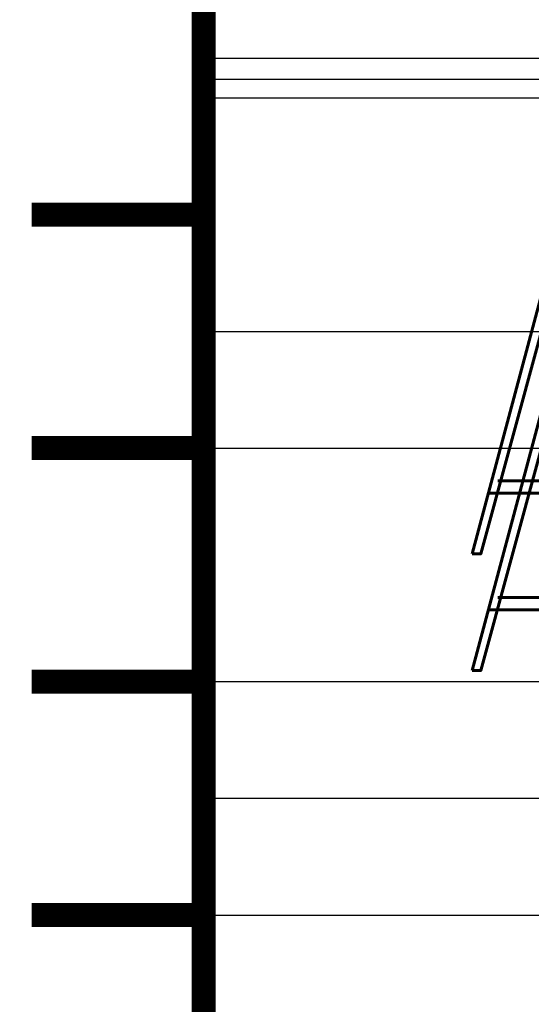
# Model space of a CAD drawing. Extents: x -2 to 113, y -136 to 16.
# Tile 390 of 541: x 59.29 to 61.48, y -32.02 to -27.8. Entities that reach past the tile are written whole.
import ezdxf
from ezdxf.enums import TextEntityAlignment as Align

# ---------------------------------------------------------------- set-up
doc = ezdxf.new("R2010")
doc.units = 0
doc.header["$MEASUREMENT"] = 0
doc.linetypes.add('SOLID', pattern=[0])
doc.layers.get('0').update_dxf_attribs({"linetype": 'SOLID'})
for name, color, linetype in [('1', 7, 'SOLID'), ('10', 7, 'SOLID'), ('11', 7, 'SOLID'), ('12', 7, 'SOLID'), ('13', 7, 'SOLID'), ('14', 7, 'SOLID'), ('15', 7, 'SOLID'), ('16', 7, 'SOLID'), ('17', 7, 'SOLID'), ('18', 7, 'SOLID'), ('19', 7, 'SOLID'), ('2', 7, 'SOLID'), ('20', 7, 'SOLID'), ('21', 7, 'SOLID'), ('22', 7, 'SOLID'), ('23', 7, 'SOLID'), ('24', 7, 'SOLID'), ('25', 7, 'SOLID'), ('26', 7, 'SOLID'), ('27', 7, 'SOLID'), ('28', 7, 'SOLID'), ('29', 7, 'SOLID'), ('3', 7, 'SOLID'), ('30', 7, 'SOLID'), ('31', 7, 'SOLID'), ('32', 7, 'SOLID'), ('33', 7, 'SOLID'), ('34', 7, 'SOLID'), ('35', 7, 'SOLID'), ('36', 7, 'SOLID'), ('37', 7, 'SOLID'), ('38', 7, 'SOLID'), ('39', 7, 'SOLID'), ('4', 7, 'SOLID'), ('40', 7, 'SOLID'), ('41', 7, 'SOLID'), ('42', 7, 'SOLID'), ('43', 7, 'SOLID'), ('44', 7, 'SOLID'), ('45', 7, 'SOLID'), ('46', 7, 'SOLID'), ('47', 7, 'SOLID'), ('48', 7, 'SOLID'), ('49', 7, 'SOLID'), ('5', 7, 'SOLID'), ('50', 7, 'SOLID'), ('51', 7, 'SOLID'), ('52', 7, 'SOLID'), ('53', 7, 'SOLID'), ('54', 7, 'SOLID'), ('55', 7, 'SOLID'), ('56', 7, 'SOLID'), ('57', 7, 'SOLID'), ('58', 7, 'SOLID'), ('59', 7, 'SOLID'), ('6', 7, 'SOLID'), ('60', 7, 'SOLID'), ('61', 7, 'SOLID'), ('62', 7, 'SOLID'), ('63', 7, 'SOLID'), ('64', 7, 'SOLID'), ('65', 7, 'SOLID'), ('66', 7, 'SOLID'), ('67', 7, 'SOLID'), ('68', 7, 'SOLID'), ('7', 7, 'SOLID'), ('8', 7, 'SOLID'), ('9', 7, 'SOLID')]:
    doc.layers.add(name, color=color, linetype=linetype)
doc.styles.add('ROMAND', font='romand', dxfattribs={"height": 1})

msp = doc.modelspace()

# ---------------------------------------------------------------- linework, layer by layer
at = {"color": 7, "linetype": 'SOLID', "const_width": 0.1029}
for points in [[(60.0766, -13.1385), (60.0766, -125.6385)], [(60.0766, -28.6385), (59.3413, -28.6385)], [(60.0766, -29.6385), (59.3413, -29.6385)], [(60.0766, -30.6385), (59.3413, -30.6385)], [(60.0766, -31.6385), (59.3413, -31.6385)]]:
    msp.add_lwpolyline(points, dxfattribs=at)
at = {"color": 7, "linetype": 'SOLID'}
for points in [[(60.0766, -28.1385), (82.1354, -28.1385)], [(60.0766, -29.6385), (82.1354, -29.6385)], [(60.0766, -30.6385), (82.1354, -30.6385)]]:
    msp.add_lwpolyline(points, dxfattribs=at)
at = {"layer": '1', "color": 7, "linetype": 'SOLID', "const_width": 0.1029}
for points in [[(60.0766, -13.1385), (60.0766, -125.6385)], [(60.0766, -28.6385), (59.3413, -28.6385)], [(60.0766, -29.6385), (59.3413, -29.6385)], [(60.0766, -30.6385), (59.3413, -30.6385)], [(60.0766, -31.6385), (59.3413, -31.6385)]]:
    msp.add_lwpolyline(points, dxfattribs=at)
at = {"layer": '1', "color": 7, "linetype": 'SOLID'}
for points in [[(60.0766, -28.1385), (82.1354, -28.1385)], [(60.0766, -29.6385), (82.1354, -29.6385)], [(60.0766, -30.6385), (82.1354, -30.6385)]]:
    msp.add_lwpolyline(points, dxfattribs=at)
at = {"layer": '10', "color": 7, "linetype": 'SOLID', "const_width": 0.1029}
for points in [[(60.0766, -13.1385), (60.0766, -125.6385)], [(60.0766, -28.6385), (59.3413, -28.6385)], [(60.0766, -29.6385), (59.3413, -29.6385)], [(60.0766, -30.6385), (59.3413, -30.6385)], [(60.0766, -31.6385), (59.3413, -31.6385)]]:
    msp.add_lwpolyline(points, dxfattribs=at)
at = {"layer": '10', "color": 7, "linetype": 'SOLID'}
msp.add_lwpolyline([(60.0766, -30.6385), (82.1354, -30.6385)], dxfattribs=at)
msp.add_lwpolyline([(60.0766, -30.6385), (82.1354, -30.6385)], dxfattribs=at)
at = {"layer": '11', "color": 7, "linetype": 'SOLID', "const_width": 0.1029}
for points in [[(60.0766, -13.1385), (60.0766, -125.6385)], [(60.0766, -28.6385), (59.3413, -28.6385)], [(60.0766, -29.6385), (59.3413, -29.6385)], [(60.0766, -30.6385), (59.3413, -30.6385)], [(60.0766, -31.6385), (59.3413, -31.6385)]]:
    msp.add_lwpolyline(points, dxfattribs=at)
at = {"layer": '11', "color": 7, "linetype": 'SOLID'}
msp.add_lwpolyline([(60.0766, -30.6385), (82.1354, -30.6385)], dxfattribs=at)
at = {"layer": '12', "color": 7, "linetype": 'SOLID', "const_width": 0.1029}
for points in [[(60.0766, -13.1385), (60.0766, -125.6385)], [(60.0766, -28.6385), (59.3413, -28.6385)], [(60.0766, -29.6385), (59.3413, -29.6385)], [(60.0766, -30.6385), (59.3413, -30.6385)], [(60.0766, -31.6385), (59.3413, -31.6385)]]:
    msp.add_lwpolyline(points, dxfattribs=at)
at = {"layer": '12', "color": 7, "linetype": 'SOLID'}
for points in [[(60.0766, -29.1385), (82.1354, -29.1385)], [(60.0766, -29.6385), (82.1354, -29.6385)], [(60.0766, -31.1385), (82.1354, -31.1385)], [(60.0766, -31.6385), (82.1354, -31.6385)]]:
    msp.add_lwpolyline(points, dxfattribs=at)
at = {"layer": '13', "color": 7, "linetype": 'SOLID', "const_width": 0.1029}
for points in [[(60.0766, -13.1385), (60.0766, -125.6385)], [(60.0766, -28.6385), (59.3413, -28.6385)], [(60.0766, -29.6385), (59.3413, -29.6385)], [(60.0766, -30.6385), (59.3413, -30.6385)], [(60.0766, -31.6385), (59.3413, -31.6385)]]:
    msp.add_lwpolyline(points, dxfattribs=at)
at = {"layer": '13', "color": 7, "linetype": 'SOLID'}
for points in [[(60.0766, -29.1385), (82.1354, -29.1385)], [(60.0766, -30.6385), (82.1354, -30.6385)]]:
    msp.add_lwpolyline(points, dxfattribs=at)
at = {"layer": '14', "color": 7, "linetype": 'SOLID', "const_width": 0.1029}
for points in [[(60.0766, -13.1385), (60.0766, -125.6385)], [(60.0766, -28.6385), (59.3413, -28.6385)], [(60.0766, -29.6385), (59.3413, -29.6385)], [(60.0766, -30.6385), (59.3413, -30.6385)], [(60.0766, -31.6385), (59.3413, -31.6385)]]:
    msp.add_lwpolyline(points, dxfattribs=at)
at = {"layer": '14', "color": 7, "linetype": 'SOLID'}
for points in [[(60.0766, -29.1385), (82.1354, -29.1385)], [(60.0766, -29.6385), (82.1354, -29.6385)], [(60.0766, -31.1385), (82.1354, -31.1385)], [(60.0766, -31.6385), (82.1354, -31.6385)]]:
    msp.add_lwpolyline(points, dxfattribs=at)
at = {"layer": '15', "color": 7, "linetype": 'SOLID', "const_width": 0.1029}
for points in [[(60.0766, -13.1385), (60.0766, -125.6385)], [(60.0766, -28.6385), (59.3413, -28.6385)], [(60.0766, -29.6385), (59.3413, -29.6385)], [(60.0766, -30.6385), (59.3413, -30.6385)], [(60.0766, -31.6385), (59.3413, -31.6385)]]:
    msp.add_lwpolyline(points, dxfattribs=at)
at = {"layer": '15', "color": 7, "linetype": 'SOLID'}
for points in [[(60.0766, -29.1385), (82.1354, -29.1385)], [(60.0766, -30.6385), (82.1354, -30.6385)]]:
    msp.add_lwpolyline(points, dxfattribs=at)
at = {"layer": '16', "color": 7, "linetype": 'SOLID', "const_width": 0.1029}
for points in [[(60.0766, -13.1385), (60.0766, -125.6385)], [(60.0766, -28.6385), (59.3413, -28.6385)], [(60.0766, -29.6385), (59.3413, -29.6385)], [(60.0766, -30.6385), (59.3413, -30.6385)], [(60.0766, -31.6385), (59.3413, -31.6385)]]:
    msp.add_lwpolyline(points, dxfattribs=at)
at = {"layer": '16', "color": 7, "linetype": 'SOLID'}
for points in [[(60.0766, -29.6385), (82.1354, -29.6385)], [(60.0766, -29.6385), (82.1354, -29.6385)], [(60.0766, -31.6385), (82.1354, -31.6385)], [(60.0766, -31.6385), (82.1354, -31.6385)]]:
    msp.add_lwpolyline(points, dxfattribs=at)
at = {"layer": '17', "color": 7, "linetype": 'SOLID', "const_width": 0.1029}
for points in [[(60.0766, -13.1385), (60.0766, -125.6385)], [(60.0766, -28.6385), (59.3413, -28.6385)], [(60.0766, -29.6385), (59.3413, -29.6385)], [(60.0766, -30.6385), (59.3413, -30.6385)], [(60.0766, -31.6385), (59.3413, -31.6385)]]:
    msp.add_lwpolyline(points, dxfattribs=at)
at = {"layer": '17', "color": 7, "linetype": 'SOLID'}
for points in [[(60.0766, -29.1385), (82.1354, -29.1385)], [(60.0766, -31.1385), (82.1354, -31.1385)]]:
    msp.add_lwpolyline(points, dxfattribs=at)
at = {"layer": '18', "color": 7, "linetype": 'SOLID', "const_width": 0.1029}
for points in [[(60.0766, -13.1385), (60.0766, -125.6385)], [(60.0766, -28.6385), (59.3413, -28.6385)], [(60.0766, -29.6385), (59.3413, -29.6385)], [(60.0766, -30.6385), (59.3413, -30.6385)], [(60.0766, -31.6385), (59.3413, -31.6385)]]:
    msp.add_lwpolyline(points, dxfattribs=at)
at = {"layer": '18', "color": 7, "linetype": 'SOLID'}
for points in [[(60.0766, -28.1385), (82.1354, -28.1385)], [(60.0766, -29.6385), (82.1354, -29.6385)], [(60.0766, -30.6385), (82.1354, -30.6385)]]:
    msp.add_lwpolyline(points, dxfattribs=at)
at = {"layer": '19', "color": 7, "linetype": 'SOLID', "const_width": 0.1029}
for points in [[(60.0766, -13.1385), (60.0766, -125.6385)], [(60.0766, -28.6385), (59.3413, -28.6385)], [(60.0766, -29.6385), (59.3413, -29.6385)], [(60.0766, -30.6385), (59.3413, -30.6385)], [(60.0766, -31.6385), (59.3413, -31.6385)]]:
    msp.add_lwpolyline(points, dxfattribs=at)
at = {"layer": '19', "color": 7, "linetype": 'SOLID'}
msp.add_lwpolyline([(60.0766, -30.6385), (82.1354, -30.6385)], dxfattribs=at)
at = {"layer": '2', "color": 7, "linetype": 'SOLID', "const_width": 0.1029}
for points in [[(60.0766, -13.1385), (60.0766, -125.6385)], [(60.0766, -28.6385), (59.3413, -28.6385)], [(60.0766, -29.6385), (59.3413, -29.6385)], [(60.0766, -30.6385), (59.3413, -30.6385)], [(60.0766, -31.6385), (59.3413, -31.6385)]]:
    msp.add_lwpolyline(points, dxfattribs=at)
at = {"layer": '2', "color": 7, "linetype": 'SOLID'}
for points in [[(60.0766, -29.1385), (82.1354, -29.1385)], [(60.0766, -29.6385), (82.1354, -29.6385)], [(60.0766, -31.1385), (82.1354, -31.1385)], [(60.0766, -31.6385), (82.1354, -31.6385)]]:
    msp.add_lwpolyline(points, dxfattribs=at)
at = {"layer": '20', "color": 7, "linetype": 'SOLID', "const_width": 0.1029}
for points in [[(60.0766, -13.1385), (60.0766, -125.6385)], [(60.0766, -28.6385), (59.3413, -28.6385)], [(60.0766, -29.6385), (59.3413, -29.6385)], [(60.0766, -30.6385), (59.3413, -30.6385)], [(60.0766, -31.6385), (59.3413, -31.6385)]]:
    msp.add_lwpolyline(points, dxfattribs=at)
at = {"layer": '20', "color": 7, "linetype": 'SOLID'}
for points in [[(60.0766, -29.1385), (82.1354, -29.1385)], [(60.0766, -29.6385), (82.1354, -29.6385)], [(60.0766, -31.1385), (82.1354, -31.1385)], [(60.0766, -31.6385), (82.1354, -31.6385)]]:
    msp.add_lwpolyline(points, dxfattribs=at)
at = {"layer": '21', "color": 7, "linetype": 'SOLID', "const_width": 0.1029}
for points in [[(60.0766, -13.1385), (60.0766, -125.6385)], [(60.0766, -28.6385), (59.3413, -28.6385)], [(60.0766, -29.6385), (59.3413, -29.6385)], [(60.0766, -30.6385), (59.3413, -30.6385)], [(60.0766, -31.6385), (59.3413, -31.6385)]]:
    msp.add_lwpolyline(points, dxfattribs=at)
at = {"layer": '21', "color": 7, "linetype": 'SOLID'}
for points in [[(60.0766, -29.1385), (82.1354, -29.1385)], [(60.0766, -30.6385), (82.1354, -30.6385)]]:
    msp.add_lwpolyline(points, dxfattribs=at)
at = {"layer": '22', "color": 7, "linetype": 'SOLID', "const_width": 0.1029}
for points in [[(60.0766, -13.1385), (60.0766, -125.6385)], [(60.0766, -28.6385), (59.3413, -28.6385)], [(60.0766, -29.6385), (59.3413, -29.6385)], [(60.0766, -30.6385), (59.3413, -30.6385)], [(60.0766, -31.6385), (59.3413, -31.6385)]]:
    msp.add_lwpolyline(points, dxfattribs=at)
at = {"layer": '22', "color": 7, "linetype": 'SOLID'}
for points in [[(60.0766, -28.1385), (82.1354, -28.1385)], [(60.0766, -29.6385), (82.1354, -29.6385)], [(60.0766, -30.6385), (82.1354, -30.6385)]]:
    msp.add_lwpolyline(points, dxfattribs=at)
at = {"layer": '23', "color": 7, "linetype": 'SOLID', "const_width": 0.1029}
for points in [[(60.0766, -13.1385), (60.0766, -125.6385)], [(60.0766, -28.6385), (59.3413, -28.6385)], [(60.0766, -29.6385), (59.3413, -29.6385)], [(60.0766, -30.6385), (59.3413, -30.6385)], [(60.0766, -31.6385), (59.3413, -31.6385)]]:
    msp.add_lwpolyline(points, dxfattribs=at)
at = {"layer": '23', "color": 7, "linetype": 'SOLID'}
msp.add_lwpolyline([(60.0766, -30.6385), (82.1354, -30.6385)], dxfattribs=at)
at = {"layer": '24', "color": 7, "linetype": 'SOLID', "const_width": 0.1029}
for points in [[(60.0766, -13.1385), (60.0766, -125.6385)], [(60.0766, -28.6385), (59.3413, -28.6385)], [(60.0766, -29.6385), (59.3413, -29.6385)], [(60.0766, -30.6385), (59.3413, -30.6385)], [(60.0766, -31.6385), (59.3413, -31.6385)]]:
    msp.add_lwpolyline(points, dxfattribs=at)
at = {"layer": '24', "color": 7, "linetype": 'SOLID'}
for points in [[(60.0766, -28.1385), (82.1354, -28.1385)], [(60.0766, -29.6385), (82.1354, -29.6385)], [(60.0766, -30.6385), (82.1354, -30.6385)]]:
    msp.add_lwpolyline(points, dxfattribs=at)
at = {"layer": '25', "color": 7, "linetype": 'SOLID', "const_width": 0.1029}
for points in [[(60.0766, -13.1385), (60.0766, -125.6385)], [(60.0766, -28.6385), (59.3413, -28.6385)], [(60.0766, -29.6385), (59.3413, -29.6385)], [(60.0766, -30.6385), (59.3413, -30.6385)], [(60.0766, -31.6385), (59.3413, -31.6385)]]:
    msp.add_lwpolyline(points, dxfattribs=at)
at = {"layer": '25', "color": 7, "linetype": 'SOLID'}
msp.add_lwpolyline([(60.0766, -30.6385), (82.1354, -30.6385)], dxfattribs=at)
at = {"layer": '26', "color": 7, "linetype": 'SOLID', "const_width": 0.1029}
for points in [[(60.0766, -13.1385), (60.0766, -125.6385)], [(60.0766, -28.6385), (59.3413, -28.6385)], [(60.0766, -29.6385), (59.3413, -29.6385)], [(60.0766, -30.6385), (59.3413, -30.6385)], [(60.0766, -31.6385), (59.3413, -31.6385)]]:
    msp.add_lwpolyline(points, dxfattribs=at)
at = {"layer": '26', "color": 7, "linetype": 'SOLID'}
for points in [[(60.0766, -28.1385), (82.1354, -28.1385)], [(60.0766, -29.1385), (82.1354, -29.1385)], [(60.0766, -30.6385), (82.1354, -30.6385)], [(60.0766, -31.6385), (82.1354, -31.6385)]]:
    msp.add_lwpolyline(points, dxfattribs=at)
at = {"layer": '27', "color": 7, "linetype": 'SOLID', "const_width": 0.1029}
for points in [[(60.0766, -13.1385), (60.0766, -125.6385)], [(60.0766, -28.6385), (59.3413, -28.6385)], [(60.0766, -29.6385), (59.3413, -29.6385)], [(60.0766, -30.6385), (59.3413, -30.6385)], [(60.0766, -31.6385), (59.3413, -31.6385)]]:
    msp.add_lwpolyline(points, dxfattribs=at)
at = {"layer": '27', "color": 7, "linetype": 'SOLID'}
for points in [[(60.0766, -28.1385), (82.1354, -28.1385)], [(60.0766, -29.6385), (82.1354, -29.6385)], [(60.0766, -30.6385), (82.1354, -30.6385)]]:
    msp.add_lwpolyline(points, dxfattribs=at)
at = {"layer": '28', "color": 7, "linetype": 'SOLID', "const_width": 0.1029}
for points in [[(60.0766, -13.1385), (60.0766, -125.6385)], [(60.0766, -28.6385), (59.3413, -28.6385)], [(60.0766, -29.6385), (59.3413, -29.6385)], [(60.0766, -30.6385), (59.3413, -30.6385)], [(60.0766, -31.6385), (59.3413, -31.6385)]]:
    msp.add_lwpolyline(points, dxfattribs=at)
at = {"layer": '28', "color": 7, "linetype": 'SOLID'}
for points in [[(60.0766, -28.1385), (82.1354, -28.1385)], [(60.0766, -29.6385), (82.1354, -29.6385)]]:
    msp.add_lwpolyline(points, dxfattribs=at)
at = {"layer": '29', "color": 7, "linetype": 'SOLID', "const_width": 0.1029}
for points in [[(60.0766, -13.1385), (60.0766, -125.6385)], [(60.0766, -28.6385), (59.3413, -28.6385)], [(60.0766, -29.6385), (59.3413, -29.6385)], [(60.0766, -30.6385), (59.3413, -30.6385)], [(60.0766, -31.6385), (59.3413, -31.6385)]]:
    msp.add_lwpolyline(points, dxfattribs=at)
at = {"layer": '29', "color": 7, "linetype": 'SOLID'}
for points in [[(60.0766, -29.1385), (82.1354, -29.1385)], [(60.0766, -30.6385), (82.1354, -30.6385)], [(60.0766, -31.6385), (82.1354, -31.6385)]]:
    msp.add_lwpolyline(points, dxfattribs=at)
at = {"layer": '3', "color": 7, "linetype": 'SOLID', "const_width": 0.1029}
for points in [[(60.0766, -13.1385), (60.0766, -125.6385)], [(60.0766, -28.6385), (59.3413, -28.6385)], [(60.0766, -29.6385), (59.3413, -29.6385)], [(60.0766, -30.6385), (59.3413, -30.6385)], [(60.0766, -31.6385), (59.3413, -31.6385)]]:
    msp.add_lwpolyline(points, dxfattribs=at)
at = {"layer": '3', "color": 7, "linetype": 'SOLID'}
for points in [[(60.0766, -29.1385), (82.1354, -29.1385)], [(60.0766, -30.6385), (82.1354, -30.6385)]]:
    msp.add_lwpolyline(points, dxfattribs=at)
at = {"layer": '30', "color": 7, "linetype": 'SOLID', "const_width": 0.1029}
for points in [[(60.0766, -13.1385), (60.0766, -125.6385)], [(60.0766, -28.6385), (59.3413, -28.6385)], [(60.0766, -29.6385), (59.3413, -29.6385)], [(60.0766, -30.6385), (59.3413, -30.6385)], [(60.0766, -31.6385), (59.3413, -31.6385)]]:
    msp.add_lwpolyline(points, dxfattribs=at)
at = {"layer": '30', "color": 7, "linetype": 'SOLID'}
for points in [[(60.0766, -28.1385), (82.1354, -28.1385)], [(60.0766, -29.6385), (82.1354, -29.6385)], [(60.0766, -30.6385), (82.1354, -30.6385)]]:
    msp.add_lwpolyline(points, dxfattribs=at)
at = {"layer": '31', "color": 7, "linetype": 'SOLID', "const_width": 0.1029}
for points in [[(60.0766, -13.1385), (60.0766, -125.6385)], [(60.0766, -28.6385), (59.3413, -28.6385)], [(60.0766, -29.6385), (59.3413, -29.6385)], [(60.0766, -30.6385), (59.3413, -30.6385)], [(60.0766, -31.6385), (59.3413, -31.6385)]]:
    msp.add_lwpolyline(points, dxfattribs=at)
at = {"layer": '31', "color": 7, "linetype": 'SOLID'}
msp.add_lwpolyline([(60.0766, -30.6385), (82.1354, -30.6385)], dxfattribs=at)
at = {"layer": '32', "color": 7, "linetype": 'SOLID', "const_width": 0.1029}
for points in [[(60.0766, -13.1385), (60.0766, -125.6385)], [(60.0766, -28.6385), (59.3413, -28.6385)], [(60.0766, -29.6385), (59.3413, -29.6385)], [(60.0766, -30.6385), (59.3413, -30.6385)], [(60.0766, -31.6385), (59.3413, -31.6385)]]:
    msp.add_lwpolyline(points, dxfattribs=at)
at = {"layer": '33', "color": 7, "linetype": 'SOLID', "const_width": 0.1029}
for points in [[(60.0766, -13.1385), (60.0766, -125.6385)], [(60.0766, -28.6385), (59.3413, -28.6385)], [(60.0766, -29.6385), (59.3413, -29.6385)], [(60.0766, -30.6385), (59.3413, -30.6385)], [(60.0766, -31.6385), (59.3413, -31.6385)]]:
    msp.add_lwpolyline(points, dxfattribs=at)
at = {"layer": '34', "color": 7, "linetype": 'SOLID', "const_width": 0.1029}
for points in [[(60.0766, -13.1385), (60.0766, -125.6385)], [(60.0766, -28.6385), (59.3413, -28.6385)], [(60.0766, -29.6385), (59.3413, -29.6385)], [(60.0766, -30.6385), (59.3413, -30.6385)], [(60.0766, -31.6385), (59.3413, -31.6385)]]:
    msp.add_lwpolyline(points, dxfattribs=at)
at = {"layer": '35', "color": 7, "linetype": 'SOLID', "const_width": 0.1029}
for points in [[(60.0766, -13.1385), (60.0766, -125.6385)], [(60.0766, -28.6385), (59.3413, -28.6385)], [(60.0766, -29.6385), (59.3413, -29.6385)], [(60.0766, -30.6385), (59.3413, -30.6385)], [(60.0766, -31.6385), (59.3413, -31.6385)]]:
    msp.add_lwpolyline(points, dxfattribs=at)
at = {"layer": '36', "color": 7, "linetype": 'SOLID', "const_width": 0.1029}
for points in [[(60.0766, -13.1385), (60.0766, -125.6385)], [(60.0766, -28.6385), (59.3413, -28.6385)], [(60.0766, -29.6385), (59.3413, -29.6385)], [(60.0766, -30.6385), (59.3413, -30.6385)], [(60.0766, -31.6385), (59.3413, -31.6385)]]:
    msp.add_lwpolyline(points, dxfattribs=at)
at = {"layer": '37', "color": 7, "linetype": 'SOLID', "const_width": 0.1029}
for points in [[(60.0766, -13.1385), (60.0766, -125.6385)], [(60.0766, -28.6385), (59.3413, -28.6385)], [(60.0766, -29.6385), (59.3413, -29.6385)], [(60.0766, -30.6385), (59.3413, -30.6385)], [(60.0766, -31.6385), (59.3413, -31.6385)]]:
    msp.add_lwpolyline(points, dxfattribs=at)
at = {"layer": '38', "color": 7, "linetype": 'SOLID', "const_width": 0.1029}
for points in [[(60.0766, -13.1385), (60.0766, -125.6385)], [(60.0766, -28.6385), (59.3413, -28.6385)], [(60.0766, -29.6385), (59.3413, -29.6385)], [(60.0766, -30.6385), (59.3413, -30.6385)], [(60.0766, -31.6385), (59.3413, -31.6385)]]:
    msp.add_lwpolyline(points, dxfattribs=at)
at = {"layer": '39', "color": 7, "linetype": 'SOLID', "const_width": 0.1029}
for points in [[(60.0766, -13.1385), (60.0766, -125.6385)], [(60.0766, -28.6385), (59.3413, -28.6385)], [(60.0766, -29.6385), (59.3413, -29.6385)], [(60.0766, -30.6385), (59.3413, -30.6385)], [(60.0766, -31.6385), (59.3413, -31.6385)]]:
    msp.add_lwpolyline(points, dxfattribs=at)
at = {"layer": '39', "color": 7, "linetype": 'SOLID'}
for points in [[(60.0766, -28.1385), (82.1354, -28.1385)], [(60.0766, -29.6385), (82.1354, -29.6385)], [(60.0766, -30.6385), (82.1354, -30.6385)]]:
    msp.add_lwpolyline(points, dxfattribs=at)
at = {"layer": '4', "color": 7, "linetype": 'SOLID', "const_width": 0.1029}
for points in [[(60.0766, -13.1385), (60.0766, -125.6385)], [(60.0766, -28.6385), (59.3413, -28.6385)], [(60.0766, -29.6385), (59.3413, -29.6385)], [(60.0766, -30.6385), (59.3413, -30.6385)], [(60.0766, -31.6385), (59.3413, -31.6385)]]:
    msp.add_lwpolyline(points, dxfattribs=at)
at = {"layer": '4', "color": 7, "linetype": 'SOLID'}
for points in [[(60.0766, -29.1385), (82.1354, -29.1385)], [(60.0766, -29.6385), (82.1354, -29.6385)], [(60.0766, -31.1385), (82.1354, -31.1385)], [(60.0766, -31.6385), (82.1354, -31.6385)]]:
    msp.add_lwpolyline(points, dxfattribs=at)
at = {"layer": '40', "color": 7, "linetype": 'SOLID', "const_width": 0.1029}
for points in [[(60.0766, -13.1385), (60.0766, -125.6385)], [(60.0766, -28.6385), (59.3413, -28.6385)], [(60.0766, -29.6385), (59.3413, -29.6385)], [(60.0766, -30.6385), (59.3413, -30.6385)], [(60.0766, -31.6385), (59.3413, -31.6385)]]:
    msp.add_lwpolyline(points, dxfattribs=at)
at = {"layer": '40', "color": 7, "linetype": 'SOLID'}
msp.add_lwpolyline([(60.0766, -30.6385), (82.1354, -30.6385)], dxfattribs=at)
at = {"layer": '41', "color": 7, "linetype": 'SOLID', "const_width": 0.1029}
for points in [[(60.0766, -13.1385), (60.0766, -125.6385)], [(60.0766, -28.6385), (59.3413, -28.6385)], [(60.0766, -29.6385), (59.3413, -29.6385)], [(60.0766, -30.6385), (59.3413, -30.6385)], [(60.0766, -31.6385), (59.3413, -31.6385)]]:
    msp.add_lwpolyline(points, dxfattribs=at)
at = {"layer": '41', "color": 7, "linetype": 'SOLID'}
for points in [[(60.0766, -28.1385), (82.1354, -28.1385)], [(60.0766, -29.6385), (82.1354, -29.6385)], [(60.0766, -30.6385), (82.1354, -30.6385)]]:
    msp.add_lwpolyline(points, dxfattribs=at)
at = {"layer": '42', "color": 7, "linetype": 'SOLID', "const_width": 0.1029}
for points in [[(60.0766, -13.1385), (60.0766, -125.6385)], [(60.0766, -28.6385), (59.3413, -28.6385)], [(60.0766, -29.6385), (59.3413, -29.6385)], [(60.0766, -30.6385), (59.3413, -30.6385)], [(60.0766, -31.6385), (59.3413, -31.6385)]]:
    msp.add_lwpolyline(points, dxfattribs=at)
at = {"layer": '42', "color": 7, "linetype": 'SOLID'}
msp.add_lwpolyline([(60.0766, -30.6385), (82.1354, -30.6385)], dxfattribs=at)
at = {"layer": '43', "color": 7, "linetype": 'SOLID', "const_width": 0.1029}
for points in [[(60.0766, -13.1385), (60.0766, -125.6385)], [(60.0766, -28.6385), (59.3413, -28.6385)], [(60.0766, -29.6385), (59.3413, -29.6385)], [(60.0766, -30.6385), (59.3413, -30.6385)], [(60.0766, -31.6385), (59.3413, -31.6385)]]:
    msp.add_lwpolyline(points, dxfattribs=at)
at = {"layer": '43', "color": 7, "linetype": 'SOLID'}
for points in [[(60.0766, -28.1385), (82.1354, -28.1385)], [(60.0766, -29.6385), (82.1354, -29.6385)], [(60.0766, -30.6385), (82.1354, -30.6385)]]:
    msp.add_lwpolyline(points, dxfattribs=at)
at = {"layer": '44', "color": 7, "linetype": 'SOLID', "const_width": 0.1029}
for points in [[(60.0766, -13.1385), (60.0766, -125.6385)], [(60.0766, -28.6385), (59.3413, -28.6385)], [(60.0766, -29.6385), (59.3413, -29.6385)], [(60.0766, -30.6385), (59.3413, -30.6385)], [(60.0766, -31.6385), (59.3413, -31.6385)]]:
    msp.add_lwpolyline(points, dxfattribs=at)
at = {"layer": '44', "color": 7, "linetype": 'SOLID'}
msp.add_lwpolyline([(60.0766, -30.6385), (82.1354, -30.6385)], dxfattribs=at)
at = {"layer": '45', "color": 7, "linetype": 'SOLID', "const_width": 0.1029}
for points in [[(60.0766, -13.1385), (60.0766, -125.6385)], [(60.0766, -28.6385), (59.3413, -28.6385)], [(60.0766, -29.6385), (59.3413, -29.6385)], [(60.0766, -30.6385), (59.3413, -30.6385)], [(60.0766, -31.6385), (59.3413, -31.6385)]]:
    msp.add_lwpolyline(points, dxfattribs=at)
at = {"layer": '45', "color": 7, "linetype": 'SOLID'}
for points in [[(60.0766, -28.1385), (82.1354, -28.1385)], [(60.0766, -29.1385), (82.1354, -29.1385)], [(60.0766, -30.6385), (82.1354, -30.6385)], [(60.0766, -31.6385), (82.1354, -31.6385)]]:
    msp.add_lwpolyline(points, dxfattribs=at)
at = {"layer": '46', "color": 7, "linetype": 'SOLID', "const_width": 0.1029}
for points in [[(60.0766, -13.1385), (60.0766, -125.6385)], [(60.0766, -28.6385), (59.3413, -28.6385)], [(60.0766, -29.6385), (59.3413, -29.6385)], [(60.0766, -30.6385), (59.3413, -30.6385)], [(60.0766, -31.6385), (59.3413, -31.6385)]]:
    msp.add_lwpolyline(points, dxfattribs=at)
at = {"layer": '46', "color": 7, "linetype": 'SOLID'}
for points in [[(60.0766, -28.1385), (82.1354, -28.1385)], [(60.0766, -29.1385), (82.1354, -29.1385)], [(60.0766, -30.6385), (82.1354, -30.6385)], [(60.0766, -31.6385), (82.1354, -31.6385)]]:
    msp.add_lwpolyline(points, dxfattribs=at)
at = {"layer": '47', "color": 7, "linetype": 'SOLID', "const_width": 0.1029}
for points in [[(60.0766, -13.1385), (60.0766, -125.6385)], [(60.0766, -28.6385), (59.3413, -28.6385)], [(60.0766, -29.6385), (59.3413, -29.6385)], [(60.0766, -30.6385), (59.3413, -30.6385)], [(60.0766, -31.6385), (59.3413, -31.6385)]]:
    msp.add_lwpolyline(points, dxfattribs=at)
at = {"layer": '47', "color": 7, "linetype": 'SOLID'}
for points in [[(60.0766, -28.1385), (82.1354, -28.1385)], [(60.0766, -29.6385), (82.1354, -29.6385)], [(60.0766, -30.6385), (82.1354, -30.6385)]]:
    msp.add_lwpolyline(points, dxfattribs=at)
at = {"layer": '48', "color": 7, "linetype": 'SOLID', "const_width": 0.1029}
for points in [[(60.0766, -13.1385), (60.0766, -125.6385)], [(60.0766, -28.6385), (59.3413, -28.6385)], [(60.0766, -29.6385), (59.3413, -29.6385)], [(60.0766, -30.6385), (59.3413, -30.6385)], [(60.0766, -31.6385), (59.3413, -31.6385)]]:
    msp.add_lwpolyline(points, dxfattribs=at)
at = {"layer": '48', "color": 7, "linetype": 'SOLID'}
for points in [[(60.0766, -28.1385), (82.1354, -28.1385)], [(60.0766, -29.6385), (82.1354, -29.6385)], [(60.0766, -30.6385), (82.1354, -30.6385)]]:
    msp.add_lwpolyline(points, dxfattribs=at)
at = {"layer": '49', "color": 7, "linetype": 'SOLID', "const_width": 0.1029}
for points in [[(60.0766, -13.1385), (60.0766, -125.6385)], [(60.0766, -28.6385), (59.3413, -28.6385)], [(60.0766, -29.6385), (59.3413, -29.6385)], [(60.0766, -30.6385), (59.3413, -30.6385)], [(60.0766, -31.6385), (59.3413, -31.6385)]]:
    msp.add_lwpolyline(points, dxfattribs=at)
at = {"layer": '49', "color": 7, "linetype": 'SOLID'}
for points in [[(60.0766, -28.1385), (82.1354, -28.1385)], [(60.0766, -29.6385), (82.1354, -29.6385)], [(60.0766, -30.6385), (82.1354, -30.6385)]]:
    msp.add_lwpolyline(points, dxfattribs=at)
at = {"layer": '5', "color": 7, "linetype": 'SOLID', "const_width": 0.1029}
for points in [[(60.0766, -13.1385), (60.0766, -125.6385)], [(60.0766, -28.6385), (59.3413, -28.6385)], [(60.0766, -29.6385), (59.3413, -29.6385)], [(60.0766, -30.6385), (59.3413, -30.6385)], [(60.0766, -31.6385), (59.3413, -31.6385)]]:
    msp.add_lwpolyline(points, dxfattribs=at)
at = {"layer": '5', "color": 7, "linetype": 'SOLID'}
for points in [[(60.0766, -29.1385), (82.1354, -29.1385)], [(60.0766, -30.6385), (82.1354, -30.6385)]]:
    msp.add_lwpolyline(points, dxfattribs=at)
at = {"layer": '50', "color": 7, "linetype": 'SOLID', "const_width": 0.1029}
for points in [[(60.0766, -13.1385), (60.0766, -125.6385)], [(60.0766, -28.6385), (59.3413, -28.6385)], [(60.0766, -29.6385), (59.3413, -29.6385)], [(60.0766, -30.6385), (59.3413, -30.6385)], [(60.0766, -31.6385), (59.3413, -31.6385)]]:
    msp.add_lwpolyline(points, dxfattribs=at)
at = {"layer": '50', "color": 7, "linetype": 'SOLID'}
for points in [[(60.0766, -29.1385), (82.1354, -29.1385)], [(60.0766, -29.6385), (82.1354, -29.6385)], [(60.0766, -31.1385), (82.1354, -31.1385)], [(60.0766, -31.6385), (82.1354, -31.6385)]]:
    msp.add_lwpolyline(points, dxfattribs=at)
at = {"layer": '51', "color": 7, "linetype": 'SOLID', "const_width": 0.1029}
for points in [[(60.0766, -13.1385), (60.0766, -125.6385)], [(60.0766, -28.6385), (59.3413, -28.6385)], [(60.0766, -29.6385), (59.3413, -29.6385)], [(60.0766, -30.6385), (59.3413, -30.6385)], [(60.0766, -31.6385), (59.3413, -31.6385)]]:
    msp.add_lwpolyline(points, dxfattribs=at)
at = {"layer": '51', "color": 7, "linetype": 'SOLID'}
for points in [[(60.0766, -29.1385), (82.1354, -29.1385)], [(60.0766, -30.6385), (82.1354, -30.6385)]]:
    msp.add_lwpolyline(points, dxfattribs=at)
at = {"layer": '52', "color": 7, "linetype": 'SOLID', "const_width": 0.1029}
for points in [[(60.0766, -13.1385), (60.0766, -125.6385)], [(60.0766, -28.6385), (59.3413, -28.6385)], [(60.0766, -29.6385), (59.3413, -29.6385)], [(60.0766, -30.6385), (59.3413, -30.6385)], [(60.0766, -31.6385), (59.3413, -31.6385)]]:
    msp.add_lwpolyline(points, dxfattribs=at)
at = {"layer": '52', "color": 7, "linetype": 'SOLID'}
for points in [[(60.0766, -28.0585), (82.1354, -28.0585)], [(60.0766, -28.1385), (82.1354, -28.1385)], [(60.0766, -29.6385), (82.1354, -29.6385)], [(60.0766, -30.6385), (82.1354, -30.6385)]]:
    msp.add_lwpolyline(points, dxfattribs=at)
at = {"layer": '53', "color": 7, "linetype": 'SOLID', "const_width": 0.1029}
for points in [[(60.0766, -13.1385), (60.0766, -125.6385)], [(60.0766, -28.6385), (59.3413, -28.6385)], [(60.0766, -29.6385), (59.3413, -29.6385)], [(60.0766, -30.6385), (59.3413, -30.6385)], [(60.0766, -31.6385), (59.3413, -31.6385)]]:
    msp.add_lwpolyline(points, dxfattribs=at)
at = {"layer": '53', "color": 7, "linetype": 'SOLID'}
msp.add_lwpolyline([(60.0766, -30.6385), (82.1354, -30.6385)], dxfattribs=at)
at = {"layer": '54', "color": 7, "linetype": 'SOLID', "const_width": 0.1029}
for points in [[(60.0766, -13.1385), (60.0766, -125.6385)], [(60.0766, -28.6385), (59.3413, -28.6385)], [(60.0766, -29.6385), (59.3413, -29.6385)], [(60.0766, -30.6385), (59.3413, -30.6385)], [(60.0766, -31.6385), (59.3413, -31.6385)]]:
    msp.add_lwpolyline(points, dxfattribs=at)
at = {"layer": '54', "color": 7, "linetype": 'SOLID'}
for points in [[(60.0766, -29.1385), (82.1354, -29.1385)], [(60.0766, -29.6385), (82.1354, -29.6385)], [(60.0766, -31.1385), (82.1354, -31.1385)], [(60.0766, -31.6385), (82.1354, -31.6385)]]:
    msp.add_lwpolyline(points, dxfattribs=at)
at = {"layer": '55', "color": 7, "linetype": 'SOLID', "const_width": 0.1029}
for points in [[(60.0766, -13.1385), (60.0766, -125.6385)], [(60.0766, -28.6385), (59.3413, -28.6385)], [(60.0766, -29.6385), (59.3413, -29.6385)], [(60.0766, -30.6385), (59.3413, -30.6385)], [(60.0766, -31.6385), (59.3413, -31.6385)]]:
    msp.add_lwpolyline(points, dxfattribs=at)
at = {"layer": '55', "color": 7, "linetype": 'SOLID'}
for points in [[(60.0766, -29.1385), (82.1354, -29.1385)], [(60.0766, -30.6385), (82.1354, -30.6385)]]:
    msp.add_lwpolyline(points, dxfattribs=at)
at = {"layer": '56', "color": 7, "linetype": 'SOLID', "const_width": 0.1029}
for points in [[(60.0766, -13.1385), (60.0766, -125.6385)], [(60.0766, -28.6385), (59.3413, -28.6385)], [(60.0766, -29.6385), (59.3413, -29.6385)], [(60.0766, -30.6385), (59.3413, -30.6385)], [(60.0766, -31.6385), (59.3413, -31.6385)]]:
    msp.add_lwpolyline(points, dxfattribs=at)
at = {"layer": '56', "color": 7, "linetype": 'SOLID'}
for points in [[(60.0766, -28.1385), (82.1354, -28.1385)], [(60.0766, -29.6385), (82.1354, -29.6385)], [(60.0766, -30.6385), (82.1354, -30.6385)]]:
    msp.add_lwpolyline(points, dxfattribs=at)
at = {"layer": '57', "color": 7, "linetype": 'SOLID', "const_width": 0.1029}
for points in [[(60.0766, -13.1385), (60.0766, -125.6385)], [(60.0766, -28.6385), (59.3413, -28.6385)], [(60.0766, -29.6385), (59.3413, -29.6385)], [(60.0766, -30.6385), (59.3413, -30.6385)], [(60.0766, -31.6385), (59.3413, -31.6385)]]:
    msp.add_lwpolyline(points, dxfattribs=at)
at = {"layer": '57', "color": 7, "linetype": 'SOLID'}
for points in [[(60.0766, -28.1385), (82.1354, -28.1385)], [(60.0766, -29.6385), (82.1354, -29.6385)], [(60.0766, -30.6385), (82.1354, -30.6385)]]:
    msp.add_lwpolyline(points, dxfattribs=at)
at = {"layer": '58', "color": 7, "linetype": 'SOLID', "const_width": 0.1029}
for points in [[(60.0766, -13.1385), (60.0766, -125.6385)], [(60.0766, -28.6385), (59.3413, -28.6385)], [(60.0766, -29.6385), (59.3413, -29.6385)], [(60.0766, -30.6385), (59.3413, -30.6385)], [(60.0766, -31.6385), (59.3413, -31.6385)]]:
    msp.add_lwpolyline(points, dxfattribs=at)
at = {"layer": '58', "color": 7, "linetype": 'SOLID'}
msp.add_lwpolyline([(60.0766, -30.6385), (82.1354, -30.6385)], dxfattribs=at)
at = {"layer": '59', "color": 7, "linetype": 'SOLID', "const_width": 0.1029}
for points in [[(60.0766, -13.1385), (60.0766, -125.6385)], [(60.0766, -28.6385), (59.3413, -28.6385)], [(60.0766, -29.6385), (59.3413, -29.6385)], [(60.0766, -30.6385), (59.3413, -30.6385)], [(60.0766, -31.6385), (59.3413, -31.6385)]]:
    msp.add_lwpolyline(points, dxfattribs=at)
at = {"layer": '59', "color": 7, "linetype": 'SOLID'}
for points in [[(60.0766, -28.1385), (82.1354, -28.1385)], [(60.0766, -29.6385), (82.1354, -29.6385)], [(60.0766, -30.6385), (82.1354, -30.6385)]]:
    msp.add_lwpolyline(points, dxfattribs=at)
at = {"layer": '6', "color": 7, "linetype": 'SOLID', "const_width": 0.1029}
for points in [[(60.0766, -13.1385), (60.0766, -125.6385)], [(60.0766, -28.6385), (59.3413, -28.6385)], [(60.0766, -29.6385), (59.3413, -29.6385)], [(60.0766, -30.6385), (59.3413, -30.6385)], [(60.0766, -31.6385), (59.3413, -31.6385)]]:
    msp.add_lwpolyline(points, dxfattribs=at)
at = {"layer": '6', "color": 7, "linetype": 'SOLID'}
for points in [[(60.0766, -27.9685), (82.1354, -27.9685)], [(60.0766, -28.1385), (82.1354, -28.1385)], [(60.0766, -29.6385), (82.1354, -29.6385)], [(60.0766, -30.6385), (82.1354, -30.6385)]]:
    msp.add_lwpolyline(points, dxfattribs=at)
at = {"layer": '60', "color": 7, "linetype": 'SOLID', "const_width": 0.1029}
for points in [[(60.0766, -13.1385), (60.0766, -125.6385)], [(60.0766, -28.6385), (59.3413, -28.6385)], [(60.0766, -29.6385), (59.3413, -29.6385)], [(60.0766, -30.6385), (59.3413, -30.6385)], [(60.0766, -31.6385), (59.3413, -31.6385)]]:
    msp.add_lwpolyline(points, dxfattribs=at)
at = {"layer": '60', "color": 7, "linetype": 'SOLID'}
msp.add_lwpolyline([(60.0766, -30.6385), (82.1354, -30.6385)], dxfattribs=at)
at = {"layer": '61', "color": 7, "linetype": 'SOLID', "const_width": 0.1029}
for points in [[(60.0766, -13.1385), (60.0766, -125.6385)], [(60.0766, -28.6385), (59.3413, -28.6385)], [(60.0766, -29.6385), (59.3413, -29.6385)], [(60.0766, -30.6385), (59.3413, -30.6385)], [(60.0766, -31.6385), (59.3413, -31.6385)]]:
    msp.add_lwpolyline(points, dxfattribs=at)
at = {"layer": '61', "color": 7, "linetype": 'SOLID'}
for points in [[(60.0766, -28.1385), (82.1354, -28.1385)], [(60.0766, -29.6385), (82.1354, -29.6385)], [(60.0766, -30.6385), (82.1354, -30.6385)]]:
    msp.add_lwpolyline(points, dxfattribs=at)
at = {"layer": '62', "color": 7, "linetype": 'SOLID', "const_width": 0.1029}
for points in [[(60.0766, -13.1385), (60.0766, -125.6385)], [(60.0766, -28.6385), (59.3413, -28.6385)], [(60.0766, -29.6385), (59.3413, -29.6385)], [(60.0766, -30.6385), (59.3413, -30.6385)], [(60.0766, -31.6385), (59.3413, -31.6385)]]:
    msp.add_lwpolyline(points, dxfattribs=at)
at = {"layer": '62', "color": 7, "linetype": 'SOLID'}
msp.add_lwpolyline([(60.0766, -30.6385), (82.1354, -30.6385)], dxfattribs=at)
at = {"layer": '63', "color": 7, "linetype": 'SOLID', "const_width": 0.1029}
for points in [[(60.0766, -13.1385), (60.0766, -125.6385)], [(60.0766, -28.6385), (59.3413, -28.6385)], [(60.0766, -29.6385), (59.3413, -29.6385)], [(60.0766, -30.6385), (59.3413, -30.6385)], [(60.0766, -31.6385), (59.3413, -31.6385)]]:
    msp.add_lwpolyline(points, dxfattribs=at)
at = {"layer": '63', "color": 7, "linetype": 'SOLID'}
for points in [[(60.0766, -28.1385), (82.1354, -28.1385)], [(60.0766, -29.6385), (82.1354, -29.6385)], [(60.0766, -30.6385), (82.1354, -30.6385)]]:
    msp.add_lwpolyline(points, dxfattribs=at)
at = {"layer": '64', "color": 7, "linetype": 'SOLID', "const_width": 0.1029}
for points in [[(60.0766, -13.1385), (60.0766, -125.6385)], [(60.0766, -28.6385), (59.3413, -28.6385)], [(60.0766, -29.6385), (59.3413, -29.6385)], [(60.0766, -30.6385), (59.3413, -30.6385)], [(60.0766, -31.6385), (59.3413, -31.6385)]]:
    msp.add_lwpolyline(points, dxfattribs=at)
at = {"layer": '64', "color": 7, "linetype": 'SOLID'}
msp.add_lwpolyline([(60.0766, -30.6385), (82.1354, -30.6385)], dxfattribs=at)
at = {"layer": '65', "color": 7, "linetype": 'SOLID', "const_width": 0.1029}
for points in [[(60.0766, -13.1385), (60.0766, -125.6385)], [(60.0766, -28.6385), (59.3413, -28.6385)], [(60.0766, -29.6385), (59.3413, -29.6385)], [(60.0766, -30.6385), (59.3413, -30.6385)], [(60.0766, -31.6385), (59.3413, -31.6385)]]:
    msp.add_lwpolyline(points, dxfattribs=at)
at = {"layer": '65', "color": 7, "linetype": 'SOLID'}
for points in [[(60.0766, -29.1385), (82.1354, -29.1385)], [(60.0766, -29.6385), (82.1354, -29.6385)], [(60.0766, -31.1385), (82.1354, -31.1385)], [(60.0766, -31.6385), (82.1354, -31.6385)]]:
    msp.add_lwpolyline(points, dxfattribs=at)
at = {"layer": '66', "color": 7, "linetype": 'SOLID', "const_width": 0.1029}
for points in [[(60.0766, -13.1385), (60.0766, -125.6385)], [(60.0766, -28.6385), (59.3413, -28.6385)], [(60.0766, -29.6385), (59.3413, -29.6385)], [(60.0766, -30.6385), (59.3413, -30.6385)], [(60.0766, -31.6385), (59.3413, -31.6385)]]:
    msp.add_lwpolyline(points, dxfattribs=at)
at = {"layer": '66', "color": 7, "linetype": 'SOLID'}
for points in [[(60.0766, -29.1385), (82.1354, -29.1385)], [(60.0766, -30.6385), (82.1354, -30.6385)]]:
    msp.add_lwpolyline(points, dxfattribs=at)
at = {"layer": '67', "color": 7, "linetype": 'SOLID', "const_width": 0.1029}
for points in [[(60.0766, -13.1385), (60.0766, -125.6385)], [(60.0766, -28.6385), (59.3413, -28.6385)], [(60.0766, -29.6385), (59.3413, -29.6385)], [(60.0766, -30.6385), (59.3413, -30.6385)], [(60.0766, -31.6385), (59.3413, -31.6385)]]:
    msp.add_lwpolyline(points, dxfattribs=at)
at = {"layer": '67', "color": 7, "linetype": 'SOLID'}
for points in [[(60.0766, -29.1385), (82.1354, -29.1385)], [(60.0766, -29.6385), (82.1354, -29.6385)], [(60.0766, -31.1385), (82.1354, -31.1385)], [(60.0766, -31.6385), (82.1354, -31.6385)]]:
    msp.add_lwpolyline(points, dxfattribs=at)
at = {"layer": '68', "color": 7, "linetype": 'SOLID', "const_width": 0.1029}
for points in [[(60.0766, -13.1385), (60.0766, -125.6385)], [(60.0766, -28.6385), (59.3413, -28.6385)], [(60.0766, -29.6385), (59.3413, -29.6385)], [(60.0766, -30.6385), (59.3413, -30.6385)], [(60.0766, -31.6385), (59.3413, -31.6385)]]:
    msp.add_lwpolyline(points, dxfattribs=at)
at = {"layer": '68', "color": 7, "linetype": 'SOLID'}
for points in [[(60.0766, -29.1385), (82.1354, -29.1385)], [(60.0766, -30.6385), (82.1354, -30.6385)]]:
    msp.add_lwpolyline(points, dxfattribs=at)
at = {"layer": '7', "color": 7, "linetype": 'SOLID', "const_width": 0.1029}
for points in [[(60.0766, -13.1385), (60.0766, -125.6385)], [(60.0766, -28.6385), (59.3413, -28.6385)], [(60.0766, -29.6385), (59.3413, -29.6385)], [(60.0766, -30.6385), (59.3413, -30.6385)], [(60.0766, -31.6385), (59.3413, -31.6385)]]:
    msp.add_lwpolyline(points, dxfattribs=at)
at = {"layer": '7', "color": 7, "linetype": 'SOLID'}
msp.add_lwpolyline([(60.0766, -30.6385), (82.1354, -30.6385)], dxfattribs=at)
at = {"layer": '8', "color": 7, "linetype": 'SOLID', "const_width": 0.1029}
for points in [[(60.0766, -13.1385), (60.0766, -125.6385)], [(60.0766, -28.6385), (59.3413, -28.6385)], [(60.0766, -29.6385), (59.3413, -29.6385)], [(60.0766, -30.6385), (59.3413, -30.6385)], [(60.0766, -31.6385), (59.3413, -31.6385)]]:
    msp.add_lwpolyline(points, dxfattribs=at)
at = {"layer": '8', "color": 7, "linetype": 'SOLID'}
for points in [[(60.0766, -29.6385), (82.1354, -29.6385)], [(60.0766, -29.6385), (82.1354, -29.6385)], [(60.0766, -31.1385), (82.1354, -31.1385)], [(60.0766, -31.6385), (82.1354, -31.6385)]]:
    msp.add_lwpolyline(points, dxfattribs=at)
at = {"layer": '9', "color": 7, "linetype": 'SOLID', "const_width": 0.1029}
for points in [[(60.0766, -13.1385), (60.0766, -125.6385)], [(60.0766, -28.6385), (59.3413, -28.6385)], [(60.0766, -29.6385), (59.3413, -29.6385)], [(60.0766, -30.6385), (59.3413, -30.6385)], [(60.0766, -31.6385), (59.3413, -31.6385)]]:
    msp.add_lwpolyline(points, dxfattribs=at)
at = {"layer": '9', "color": 7, "linetype": 'SOLID'}
for points in [[(60.0766, -29.1385), (82.1354, -29.1385)], [(60.0766, -30.6385), (82.1354, -30.6385)]]:
    msp.add_lwpolyline(points, dxfattribs=at)

# ---------------------------------------------------------------- texts
at = {"layer": '10', "color": 7, "style": 'ROMAND', "width": 0.78}
msp.add_text('AUGER', height=1.09412, dxfattribs=at).set_placement((63.0178, -30.0444), align=Align.MIDDLE_CENTER)
at = {"layer": '8', "color": 7, "style": 'ROMAND', "width": 0.78}
msp.add_text('AUGER', height=1.09412, dxfattribs=at).set_placement((63.0178, -29.5444), align=Align.MIDDLE_CENTER)

doc.saveas('drawing.dxf')
